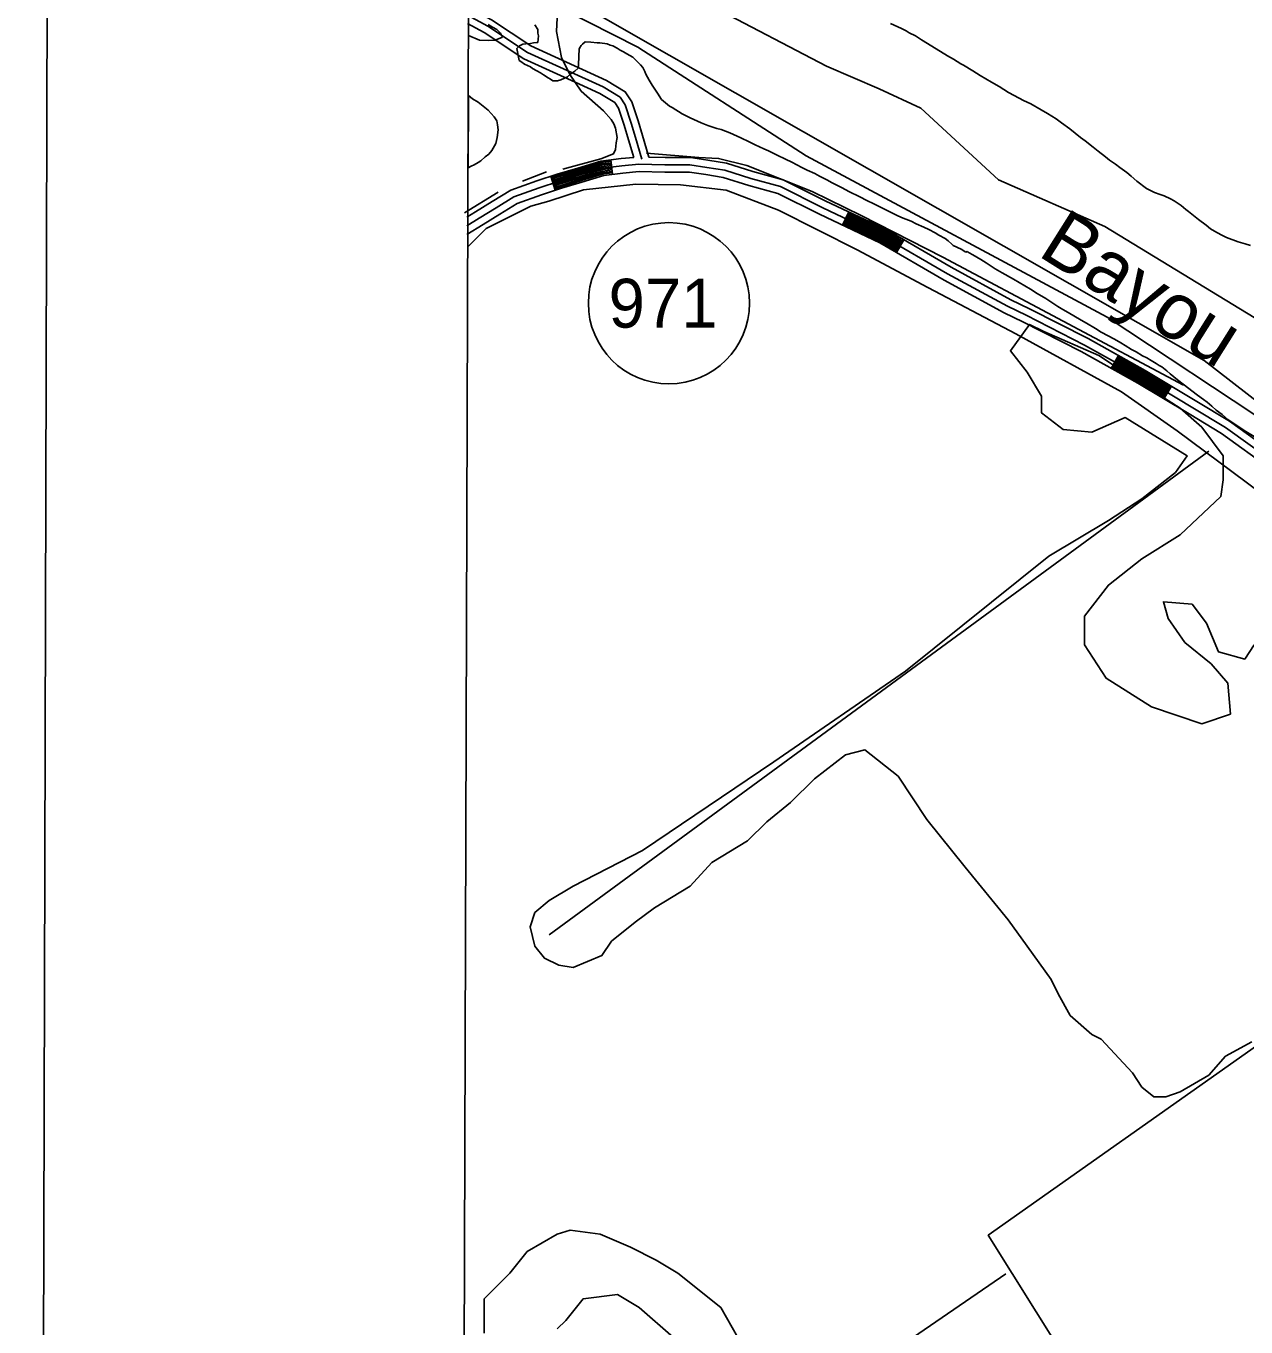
# Model space of a CAD drawing. Extents: x 3161615 to 3199515, y 867541 to 892976.
# Drawn here: x 3164950 to 3167448, y 881860 to 884524 of the extents above; entities that cross this region are included whole.
import ezdxf

# ---------------------------------------------------------------- set-up
doc = ezdxf.new("R2010")
doc.units = 0
for name, color, linetype in [('V-ANNO-SYMB', 7, 'Continuous'), ('V-GRID-FRAM', 7, 'Continuous'), ('V-RIVR-IDEN', 7, 'Continuous'), ('V-ROAD-CNTR', 7, 'Continuous'), ('V-ROAD-IDEN', 7, 'Continuous'), ('V-SITE-VEGE', 7, 'Continuous'), ('V-TOPO-SHOR', 7, 'Continuous')]:
    doc.layers.add(name, color=color, linetype=linetype)

msp = doc.modelspace()

# ---------------------------------------------------------------- linework, layer by layer
at = {"layer": 'V-ANNO-SYMB'}
msp.add_lwpolyline([(3164949.9, 868843.3), (3198033, 868751.9), (3198096.3, 891668.4), (3165013.2, 891759.8), (3164949.9, 868843.3)], dxfattribs=at)
at = {"layer": 'V-GRID-FRAM'}
msp.add_lwpolyline([(3165877.4, 891195.5), (3197229, 891108.8), (3197186.7, 872920.9), (3165819.2, 873007.6), (3165877.4, 891195.5)], dxfattribs=at)
at = {"layer": 'V-ROAD-CNTR'}
for p, q in [((3166147.5, 884250.3), (3166151.1, 884220.6)), ((3166024.4, 884216.6), (3166033.7, 884188.1)), ((3166634.5, 884143.6), (3166621.7, 884116.5)), ((3166747.1, 884086.6), (3166732, 884060.7)), ((3167186.7, 883849.2), (3167172.1, 883823)), ((3167295.3, 883786.4), (3167279.9, 883760.7))]:
    msp.add_line(p, q, dxfattribs=at)
for points in [[(3166089.1, 884435.4), (3165983.7, 884483.4), (3165903.3, 884536.7), (3165854.2, 884563.5)], [(3166211.1, 884251.6), (3166197.8, 884295.8), (3166188.8, 884325.6), (3166176.8, 884362.7), (3166166.4, 884378.6), (3166131.7, 884399.5), (3165976.4, 884470.2), (3165895.6, 884523.9), (3165854.1, 884546.4)], [(3166074, 884409.3), (3165969.1, 884457), (3165887.8, 884511), (3165854.1, 884529.4)], [(3166225.5, 884255.8), (3166212.1, 884300.1), (3166203.1, 884330), (3166190.5, 884369.2), (3166177, 884389.6), (3166138.7, 884412.8), (3166089.1, 884435.4)], [(3166194.3, 884255.3), (3166183.4, 884291.5), (3166174.5, 884321.1), (3166163.2, 884356.1), (3166155.7, 884367.5), (3166124.7, 884386.3), (3166074, 884409.3)], [(3165852.7, 884115.2), (3165878, 884130.8), (3165912.4, 884152), (3165948.9, 884174.4), (3166000.5, 884193), (3166042, 884206.6), (3166083.8, 884219.2), (3166129.9, 884233.1), (3166170.1, 884238), (3166204.7, 884241.2), (3166258, 884240.3), (3166309.2, 884239.7), (3166344, 884234.8), (3166381, 884228.9), (3166434.1, 884211.9), (3166494.9, 884195.5), (3166581.2, 884152.2), (3166705.3, 884093.5), (3166837, 884017.1), (3166959.7, 883950.5), (3166998, 883931.9), (3167117.4, 883870.8), (3167233.9, 883805.7), (3167339.3, 883742.6), (3167406.1, 883702.2), (3167507.1, 883629.4)], [(3165852.8, 884132.9), (3165870.2, 884143.6), (3165904.5, 884164.8), (3165942.4, 884188), (3165995.6, 884207.2), (3166037.5, 884220.9), (3166079.5, 884233.5), (3166126.8, 884247.8), (3166168.5, 884252.9), (3166194.3, 884255.3)], [(3166025.3, 884213.7), (3166038.4, 884218), (3166080.3, 884230.7), (3166127.4, 884244.8), (3166147.8, 884247.4)], [(3166026.2, 884210.9), (3166039.3, 884215.2), (3166081.2, 884227.8), (3166128, 884241.9), (3166148.2, 884244.4)], [(3166027.2, 884208), (3166040.2, 884212.3), (3166082.1, 884224.9), (3166128.6, 884239), (3166148.6, 884241.4)], [(3166028.1, 884205.2), (3166041.1, 884209.4), (3166082.9, 884222), (3166129.2, 884236), (3166148.9, 884238.4)], [(3166029, 884202.3), (3166042, 884206.6), (3166083.8, 884219.2), (3166129.9, 884233.1), (3166149.3, 884235.4)], [(3166225.5, 884255.8), (3166258.3, 884255.3), (3166310.4, 884254.7), (3166346.2, 884249.6), (3166384.5, 884243.6), (3166438.3, 884226.3), (3166500.3, 884209.6), (3166587.7, 884165.7), (3166712.2, 884106.8), (3166844.4, 884030.2), (3166966.5, 883963.8), (3167004.7, 883945.3), (3167124.5, 883884), (3167241.4, 883818.7), (3167347, 883755.5), (3167414.3, 883714.7), (3167516.2, 883641.4)], [(3165852.7, 884097.5), (3165885.9, 884118.1), (3165920.2, 884139.2), (3165955.4, 884160.8), (3166005.4, 884178.8), (3166046.5, 884192.3), (3166088.1, 884204.8), (3166133, 884218.3), (3166171.7, 884223.1), (3166205.3, 884226.2), (3166257.8, 884225.3), (3166308.1, 884224.8), (3166341.7, 884219.9), (3166377.5, 884214.3), (3166429.8, 884197.6), (3166489.6, 884181.4), (3166574.6, 884138.7), (3166698.3, 884080.2), (3166829.7, 884004), (3166952.8, 883937.1), (3166991.3, 883918.5), (3167110.3, 883857.5), (3167226.4, 883792.7), (3167331.5, 883729.8), (3167397.8, 883689.7), (3167498.1, 883617.4)], [(3166030, 884199.5), (3166042.9, 884203.7), (3166084.7, 884216.3), (3166130.5, 884230.1), (3166149.7, 884232.5)], [(3166030.9, 884196.6), (3166043.8, 884200.8), (3166085.5, 884213.4), (3166131.1, 884227.2), (3166150, 884229.5)], [(3166031.8, 884193.8), (3166044.7, 884198), (3166086.4, 884210.6), (3166131.7, 884224.2), (3166150.4, 884226.5)], [(3166032.8, 884190.9), (3166045.6, 884195.1), (3166087.3, 884207.7), (3166132.3, 884221.3), (3166150.8, 884223.5)], [(3166626.8, 884127.3), (3166703.9, 884090.9), (3166738, 884071)], [(3166628.1, 884130), (3166705.3, 884093.5), (3166739.6, 884073.6)], [(3166629.4, 884132.7), (3166706.7, 884096.2), (3166741.1, 884076.2)], [(3166630.7, 884135.4), (3166708.1, 884098.8), (3166742.6, 884078.8)], [(3166631.9, 884138.2), (3166709.4, 884101.5), (3166744.1, 884081.4)], [(3166633.2, 884140.9), (3166710.8, 884104.2), (3166745.6, 884084)], [(3166623, 884119.2), (3166699.7, 884082.9), (3166733.5, 884063.3)], [(3166624.3, 884121.9), (3166701.1, 884085.6), (3166735, 884065.8)], [(3166625.5, 884124.6), (3166702.5, 884088.2), (3166736.5, 884068.4)], [(3167177.9, 883833.5), (3167232.4, 883803.1), (3167286, 883771)], [(3167179.4, 883836.1), (3167233.9, 883805.7), (3167287.6, 883773.6)], [(3167180.9, 883838.8), (3167235.4, 883808.3), (3167289.1, 883776.1)], [(3167182.3, 883841.4), (3167236.9, 883810.9), (3167290.7, 883778.7)], [(3167183.8, 883844), (3167238.4, 883813.5), (3167292.2, 883781.3)], [(3167185.2, 883846.6), (3167239.9, 883816.1), (3167293.7, 883783.8)], [(3167173.5, 883825.7), (3167227.9, 883795.3), (3167281.4, 883763.3)], [(3167175, 883828.3), (3167229.4, 883797.9), (3167283, 883765.8)], [(3167176.5, 883830.9), (3167230.9, 883800.5), (3167284.5, 883768.4)]]:
    msp.add_lwpolyline(points, dxfattribs=at)
at = {"layer": 'V-ROAD-IDEN'}
msp.add_circle((3166266.3, 883956.6), 165, dxfattribs=at)
at = {"layer": 'V-SITE-VEGE'}
for p, q in [((3166202.4, 884481.2), (3165856.5, 884657)), ((3166359, 884562), (3166588.9, 884442)), ((3165856.2, 884543.3), (3165856, 884504.6)), ((3165904.9, 884522), (3165896.5, 884527.5)), ((3165991.6, 884527), (3165998.1, 884517.3)), ((3166742.5, 884519.1), (3166720.3, 884529.4)), ((3165856, 884504.6), (3165878.3, 884495)), ((3165913.9, 884517.1), (3165904.9, 884522)), ((3165910.8, 884495.5), (3165925.3, 884501.4)), ((3165921.7, 884509.9), (3165913.9, 884517.1)), ((3165925.3, 884501.4), (3165921.7, 884509.9)), ((3165999.3, 884504.1), (3165998, 884490.8)), ((3165998.1, 884517.3), (3165998.1, 884509.5)), ((3165998.1, 884509.5), (3165999.3, 884504.1)), ((3166752.1, 884514.2), (3166742.5, 884519.1)), ((3166758.1, 884510.6), (3166752.1, 884514.2)), ((3166771.3, 884503.9), (3166758.1, 884510.6)), ((3166783.3, 884496), (3166771.3, 884503.9)), ((3165878.3, 884495), (3165897.5, 884494.4)), ((3165897.5, 884494.4), (3165910.8, 884495.5)), ((3165960.1, 884483.8), (3165954.6, 884478.4)), ((3165954.6, 884478.4), (3165959.9, 884453.7)), ((3165967.3, 884486.8), (3165960.1, 884483.8)), ((3165973.3, 884488), (3165967.3, 884486.8)), ((3165983, 884488.5), (3165973.3, 884488)), ((3165989, 884489.7), (3165983, 884488.5)), ((3165995.6, 884490.3), (3165989, 884489.7)), ((3165998, 884490.8), (3165995.6, 884490.3)), ((3166081.5, 884462.8), (3166082.2, 884477.2)), ((3166082.2, 884477.2), (3166083.4, 884479)), ((3166083.4, 884479), (3166086.4, 884484.4)), ((3166086.4, 884484.4), (3166089.5, 884487.4)), ((3166089.5, 884487.4), (3166094.9, 884491.6)), ((3166094.9, 884491.6), (3166106.3, 884491.5)), ((3166106.3, 884491.5), (3166119.6, 884489.6)), ((3166119.6, 884489.6), (3166125, 884489.6)), ((3166125, 884489.6), (3166140, 884487.7)), ((3166140, 884487.7), (3166146, 884485.3)), ((3166146, 884485.3), (3166151.4, 884483.5)), ((3166151.4, 884483.5), (3166160.4, 884478.6)), ((3166160.4, 884478.6), (3166166.4, 884475)), ((3166166.4, 884475), (3166173.6, 884471.3)), ((3166547.3, 884258.4), (3166202.4, 884481.2)), ((3166804.3, 884483.3), (3166783.3, 884496)), ((3166836.7, 884463.2), (3166804.3, 884483.3)), ((3165959.9, 884453.7), (3165962.9, 884451.3)), ((3165962.9, 884451.3), (3165970.7, 884445.9)), ((3165970.7, 884445.9), (3165976.7, 884443.4)), ((3166081.4, 884444.1), (3166081.5, 884462.8)), ((3166173.6, 884471.3), (3166180.2, 884467.1)), ((3166180.2, 884467.1), (3166192.2, 884460.4)), ((3166192.2, 884460.4), (3166198.8, 884454.4)), ((3166198.8, 884454.4), (3166208.4, 884444.7)), ((3166848.7, 884456.6), (3166836.7, 884463.2)), ((3166863.7, 884446.9), (3166848.7, 884456.6)), ((3166869.7, 884444.4), (3166863.7, 884446.9)), ((3165976.7, 884443.4), (3165982.7, 884440.4)), ((3165982.7, 884440.4), (3165986.9, 884437.3)), ((3165986.9, 884437.3), (3165995.9, 884432.5)), ((3165995.9, 884432.5), (3166003.1, 884428.2)), ((3166003.1, 884428.2), (3166009.7, 884424)), ((3166009.7, 884424), (3166019.3, 884418.5)), ((3166045.2, 884414.2), (3166058.4, 884420.1)), ((3166058.4, 884420.1), (3166065.7, 884426.7)), ((3166065.7, 884426.7), (3166073.5, 884432.1)), ((3166073.5, 884432.1), (3166080.2, 884438.1)), ((3166080.2, 884438.1), (3166081.4, 884444.1)), ((3166208.4, 884444.7), (3166212.6, 884439.2)), ((3166212.6, 884439.2), (3166216.8, 884431.4)), ((3166216.8, 884431.4), (3166219.1, 884426)), ((3166219.1, 884426), (3166225.7, 884413.3)), ((3166588.9, 884442), (3166696.6, 884395.5)), ((3166888.3, 884432.3), (3166869.7, 884444.4)), ((3166903.9, 884423.2), (3166888.3, 884432.3)), ((3166926.7, 884409.2), (3166903.9, 884423.2)), ((3166019.3, 884418.5), (3166023.5, 884415.5)), ((3166023.5, 884415.5), (3166028.3, 884411.9)), ((3166028.3, 884411.9), (3166037.9, 884411.8)), ((3166037.9, 884411.8), (3166045.2, 884414.2)), ((3166225.7, 884413.3), (3166231.7, 884403)), ((3166231.7, 884403), (3166243, 884386.7)), ((3166696.6, 884395.5), (3166782.2, 884356.3)), ((3166942.3, 884400.1), (3166926.7, 884409.2)), ((3166961.5, 884388), (3166942.3, 884400.1)), ((3165855.6, 884381.9), (3165855.2, 884233.9)), ((3165863.9, 884375.4), (3165855.6, 884381.9)), ((3165875.9, 884368.1), (3165863.9, 884375.4)), ((3165896.2, 884351.7), (3165875.9, 884368.1)), ((3166243, 884386.7), (3166251.4, 884374.1)), ((3166251.4, 884374.1), (3166267.5, 884360.1)), ((3166973.5, 884381.9), (3166961.5, 884388)), ((3166992.1, 884371.6), (3166973.5, 884381.9)), ((3167007.1, 884364.9), (3166992.1, 884371.6)), ((3165908.8, 884338.4), (3165896.2, 884351.7)), ((3166267.5, 884360.1), (3166272.9, 884357.1)), ((3166272.9, 884357.1), (3166293.3, 884344.4)), ((3166293.3, 884344.4), (3166309.6, 884336.5)), ((3166782.2, 884356.3), (3166941.2, 884209.4)), ((3167028.7, 884352.8), (3167007.1, 884364.9)), ((3167041.3, 884344.9), (3167028.7, 884352.8)), ((3167059.3, 884334), (3167041.3, 884344.9)), ((3165914.2, 884330), (3165908.8, 884338.4)), ((3165915.3, 884321.6), (3165914.2, 884330)), ((3165916.5, 884311.9), (3165915.3, 884321.6)), ((3166309.6, 884336.5), (3166332.4, 884326.1)), ((3166332.4, 884326.1), (3166346.2, 884320.6)), ((3166346.2, 884320.6), (3166364.2, 884314.5)), ((3166364.2, 884314.5), (3166373.2, 884312.1)), ((3167070.1, 884326.1), (3167059.3, 884334)), ((3167086.9, 884313.4), (3167070.1, 884326.1)), ((3167098.3, 884304.9), (3167086.9, 884313.4)), ((3165912.1, 884283.7), (3165914.6, 884295.7)), ((3165914.6, 884295.7), (3165916.5, 884311.9)), ((3166373.2, 884312.1), (3166391.2, 884305.4)), ((3166391.2, 884305.4), (3166413.5, 884295.6)), ((3166413.5, 884295.6), (3166430.9, 884287.1)), ((3166430.9, 884287.1), (3166442.9, 884281)), ((3167109.1, 884295.8), (3167098.3, 884304.9)), ((3167118.7, 884289.1), (3167109.1, 884295.8)), ((3167134.8, 884276.4), (3167118.7, 884289.1)), ((3165890.3, 884256.1), (3165897.6, 884262.1)), ((3165897.6, 884262.1), (3165903.6, 884269.3)), ((3165903.6, 884269.3), (3165912.1, 884283.7)), ((3166442.9, 884281), (3166460.9, 884272.5)), ((3166460.9, 884272.5), (3166470.5, 884268.9)), ((3166470.5, 884268.9), (3166479.5, 884264)), ((3166479.5, 884264), (3166487.9, 884259.8)), ((3166487.9, 884259.8), (3166505.3, 884251.9)), ((3167145, 884268), (3167134.8, 884276.4)), ((3167160, 884256.4), (3167145, 884268)), ((3165855.2, 884233.9), (3165855.3, 884234)), ((3165855.3, 884234), (3165861.4, 884237.6)), ((3165861.4, 884237.6), (3165867.4, 884240)), ((3165867.4, 884240), (3165875.8, 884244.7)), ((3165875.8, 884244.7), (3165881.3, 884248.3)), ((3165881.3, 884248.3), (3165890.3, 884256.1)), ((3166505.3, 884251.9), (3166517.9, 884245.2)), ((3166517.9, 884245.2), (3166538.3, 884234.8)), ((3166538.3, 884234.8), (3166549.7, 884229.4)), ((3167163.9, 883927.8), (3166547.3, 884258.4)), ((3167168.4, 884249.8), (3167160, 884256.4)), ((3167180.4, 884241.3), (3167168.4, 884249.8)), ((3167189.4, 884234.6), (3167180.4, 884241.3)), ((3167203.8, 884224.3), (3167189.4, 884234.6)), ((3166549.7, 884229.4), (3166565.3, 884222.1)), ((3166565.3, 884222.1), (3166574.3, 884216.6)), ((3166574.3, 884216.6), (3166589.9, 884209.3)), ((3166589.9, 884209.3), (3166600.7, 884203.2)), ((3166941.2, 884209.4), (3167159, 884113.9)), ((3167212.8, 884217.1), (3167203.8, 884224.3)), ((3167224.2, 884206.8), (3167212.8, 884217.1)), ((3167243.9, 884191.6), (3167224.2, 884206.8)), ((3166600.7, 884203.2), (3166621.1, 884192.9)), ((3166621.1, 884192.9), (3166635, 884185.6)), ((3166635, 884185.6), (3166657.2, 884174.7)), ((3167260.7, 884183.1), (3167243.9, 884191.6)), ((3167272.2, 884178.9), (3167260.7, 884183.1)), ((3166657.2, 884174.7), (3166671.6, 884166.8)), ((3166671.6, 884166.8), (3166686, 884160.1)), ((3166686, 884160.1), (3166706.4, 884149.8)), ((3167280.6, 884176.4), (3167272.2, 884178.9)), ((3167293.2, 884170.3), (3167280.6, 884176.4)), ((3167301, 884166.1), (3167293.2, 884170.3)), ((3167315.4, 884156.4), (3167301, 884166.1)), ((3167324.4, 884148.5), (3167315.4, 884156.4)), ((3166706.4, 884149.8), (3166735.2, 884135.8)), ((3166735.2, 884135.8), (3166746, 884130.9)), ((3166746, 884130.9), (3166762.2, 884124.8)), ((3167330.4, 884144.3), (3167324.4, 884148.5)), ((3167350.7, 884127.9), (3167330.4, 884144.3)), ((3167366.3, 884116.4), (3167350.7, 884127.9)), ((3166762.2, 884124.8), (3166772.4, 884119.4)), ((3166772.4, 884119.4), (3166788.6, 884112.1)), ((3166788.6, 884112.1), (3166798.8, 884107.8)), ((3166798.8, 884107.8), (3166811.4, 884100.5)), ((3166811.4, 884100.5), (3166819.2, 884095.7)), ((3167159, 884113.9), (3167579.8, 883856.8)), ((3167375.3, 884109.2), (3167366.3, 884116.4)), ((3167383.7, 884104.3), (3167375.3, 884109.2)), ((3167396.9, 884096.4), (3167383.7, 884104.3)), ((3166819.2, 884095.7), (3166831.8, 884089)), ((3166831.8, 884089), (3166837.8, 884084.1)), ((3166837.8, 884084.1), (3166845.6, 884077.5)), ((3166845.6, 884077.5), (3166848.6, 884075.1)), ((3166848.6, 884075.1), (3166864.8, 884067.2)), ((3167408.3, 884091.5), (3167396.9, 884096.4)), ((3167431.7, 884082.4), (3167408.3, 884091.5)), ((3167446.2, 884078.1), (3167431.7, 884082.4)), ((3167457, 884075.1), (3167446.2, 884078.1)), ((3166864.8, 884067.2), (3166874.4, 884061.1)), ((3166874.4, 884061.1), (3166876.8, 884062.3)), ((3166876.8, 884062.3), (3166881, 884059.9)), ((3166881, 884059.9), (3166888.8, 884055.6)), ((3166888.8, 884055.6), (3166905, 884045.9)), ((3166905, 884045.9), (3166915.8, 884039.2)), ((3166915.8, 884039.2), (3166934.4, 884027.1)), ((3166934.4, 884027.1), (3166948.8, 884018.6)), ((3166948.8, 884018.6), (3166971.6, 884005.9)), ((3166971.6, 884005.9), (3167006.4, 883985.2)), ((3167006.4, 883985.2), (3167020.2, 883976.7)), ((3167020.2, 883976.7), (3167038.2, 883966.4)), ((3167038.2, 883966.4), (3167048.4, 883959.1)), ((3167048.4, 883959.1), (3167062.8, 883950)), ((3167062.8, 883950), (3167073, 883944)), ((3167073, 883944), (3167083.8, 883937.9)), ((3167083.8, 883937.9), (3167110.2, 883922.1)), ((3167110.2, 883922.1), (3167121, 883915.5)), ((3167121, 883915.5), (3167139.6, 883905.1)), ((3167562.7, 883663.4), (3167163.9, 883927.8)), ((3167139.6, 883905.1), (3167151.6, 883897.3)), ((3167151.6, 883897.3), (3167178.6, 883882.7)), ((3167178.6, 883882.7), (3167191.8, 883875.4)), ((3167191.8, 883875.4), (3167200.8, 883869.9)), ((3167200.8, 883869.9), (3167213.4, 883862)), ((3167213.4, 883862), (3167223, 883857.2)), ((3167223, 883857.2), (3167236.2, 883848.7)), ((3167236.2, 883848.7), (3167245.2, 883844.4)), ((3167245.2, 883844.4), (3167253.6, 883839)), ((3167253.6, 883839), (3167263.8, 883832.9)), ((3167263.8, 883832.9), (3167269.8, 883828.7)), ((3167269.8, 883828.7), (3167275.8, 883826.2)), ((3167275.8, 883826.2), (3167286, 883818.4)), ((3167286, 883818.4), (3167292.6, 883812.3)), ((3167292.6, 883812.3), (3167307.6, 883799.6)), ((3167307.6, 883799.6), (3167319.6, 883790.5)), ((3167319.6, 883790.5), (3167348.4, 883768.1)), ((3167348.4, 883768.1), (3167361, 883759.6)), ((3167361, 883759.6), (3167368.1, 883754.2)), ((3167368.1, 883754.2), (3167378.3, 883745.7)), ((3167378.3, 883745.7), (3167386.7, 883737.8)), ((3167386.7, 883737.8), (3167399.3, 883728.7)), ((3167399.3, 883728.7), (3167405.3, 883723.3)), ((3167405.3, 883723.3), (3167409.5, 883719.1)), ((3167409.5, 883719.1), (3167419.1, 883713)), ((3167419.1, 883713), (3167425.7, 883708.2)), ((3167425.7, 883708.2), (3167447.9, 883693.6)), ((3167447.9, 883693.6), (3167464.7, 883683.3))]:
    msp.add_line(p, q, dxfattribs=at)
for points in [[(3166481.3, 883017.1), (3166750.4, 883203.1), (3167044, 883438.2), (3167166.3, 883511.6), (3167234.8, 883555.7), (3167303.3, 883609.6), (3167327.8, 883643.8), (3167200.6, 883722.2), (3167132.1, 883692.8), (3167073.4, 883697.7), (3167029.3, 883732), (3167029.3, 883766.3), (3167000, 883815.2), (3166965.7, 883859.3), (3167004.9, 883913.2), (3167034.2, 883898.5), (3167146.8, 883849.5), (3167205.5, 883810.3), (3167313.1, 883741.8), (3167357.2, 883702.6), (3167401.2, 883643.8), (3167401.2, 883594.9), (3167396.3, 883560.6), (3167313.1, 883482.3), (3167234.8, 883433.3), (3167166.3, 883379.4), (3167117.4, 883315.8), (3167117.4, 883257), (3167161.4, 883188.5), (3167254.4, 883129.7), (3167357.2, 883095.4), (3167415.9, 883115), (3167411, 883178.7), (3167376.7, 883217.8), (3167322.9, 883261.9), (3167288.7, 883310.9), (3167278.9, 883345.1), (3167337.6, 883340.2), (3167367, 883301.1), (3167391.4, 883242.3), (3167445.2, 883227.6), (3167464.8, 883257)], [(3167459.9, 882444.2), (3167406.1, 882414.8), (3167371.8, 882375.6), (3167313.1, 882341.3), (3167283.8, 882331.5), (3167259.3, 882331.5), (3167234.8, 882351.1), (3167215.3, 882380.5), (3167151.7, 882449.1), (3167132.1, 882458.9), (3167088, 882498), (3167063.6, 882542.1), (3167048.9, 882571.5), (3167000, 882640), (3166960.8, 882693.9), (3166872.7, 882801.6), (3166794.5, 882899.5), (3166735.7, 882987.7), (3166667.2, 883041.6), (3166628.1, 883031.8), (3166564.5, 882982.8), (3166515.5, 882933.8), (3166466.6, 882894.7), (3166427.5, 882855.5), (3166354.1, 882811.4), (3166310, 882762.4), (3166236.6, 882718.4), (3166197.5, 882689), (3166148.6, 882649.8), (3166129, 882620.4), (3166070.3, 882596), (3166040.9, 882600.9), (3166011.5, 882615.5), (3165992, 882640), (3165982.2, 882679.2), (3165992, 882708.6), (3166021.3, 882733.1), (3166070.3, 882762.4), (3166212.2, 882835.9), (3166481.3, 883017.1)]]:
    msp.add_lwpolyline(points, dxfattribs=at)
at = {"layer": 'V-TOPO-SHOR'}
for p, q in [((3165966.2, 884206.6), (3166015.6, 884225.8)), ((3165848, 884141.8), (3165916.8, 884183.8)), ((3166021, 882663), (3167371.5, 883653.9))]:
    msp.add_line(p, q, dxfattribs=at)
for points in [[(3167741.6, 883545.1), (3167362.1, 883839.3), (3165856.7, 884699.2)], [(3166049.1, 884231), (3166126.7, 884252), (3166153.1, 884262.5), (3166156.7, 884271.3), (3166158.5, 884285.3), (3166160.2, 884295.9), (3166156.8, 884315.3), (3166153.3, 884324.1), (3166148, 884332.9), (3166132.2, 884350.6), (3166086.5, 884391.2), (3166063.7, 884424.8), (3166046.2, 884460.1), (3166035.8, 884512.9), (3166037.6, 884541.1)], [(3166220.1, 884264), (3166327.5, 884254.9), (3166368, 884253.1), (3166426.1, 884238.8), (3166559.8, 884185.6), (3166660.1, 884136), (3166827.2, 884051), (3167319.8, 883788.9)], [(3167730.9, 883387.8), (3167620.2, 883483.3), (3167477.7, 883568.2), (3167307.2, 883695.5), (3167192.9, 883775.1), (3166976.5, 883893.8), (3166784.8, 883994.7), (3166652.9, 884065.5), (3166491, 884147), (3166383.7, 884187.8), (3166290.3, 884198.7), (3166198.7, 884200.7), (3166091.2, 884188.6), (3166020.7, 884165.9), (3165983.7, 884155.5), (3165892, 884109.9), (3165854.9, 884073)], [(3167469.1, 882435.6), (3166920.2, 882047.9), (3167408.2, 881268.2), (3167544.5, 881051.6), (3168953.1, 882179.2)], [(3166407.7, 881838.2), (3166372.5, 881899.9), (3166284.4, 881970.4), (3166240.3, 881996.8), (3166187.5, 882023.3), (3166125.8, 882049.7), (3166064.1, 882058.5), (3166037.7, 882049.7), (3165976, 882014.4), (3165940.8, 881970.4), (3165887.9, 881917.5), (3165887.9, 881847.1)], [(3166956.1, 881968.5), (3166421.7, 881602.4), (3166493.2, 881393.2), (3166550.6, 881306.6), (3166572.2, 881292.1)], [(3166037.7, 881855.9), (3166055.3, 881873.5), (3166090.6, 881917.5), (3166161.1, 881926.3), (3166205.1, 881899.9), (3166275.6, 881838.2)]]:
    msp.add_lwpolyline(points, dxfattribs=at)

# ---------------------------------------------------------------- texts
at = {"layer": 'V-RIVR-IDEN'}
msp.add_text('Bayou', height=116, rotation=327.819, dxfattribs=at).set_placement((3167018.8, 884055.7))
at = {"layer": 'V-ROAD-IDEN'}
msp.add_text('971', height=100, dxfattribs=at).set_placement((3166142.7, 883906.6))

doc.saveas('drawing.dxf')
